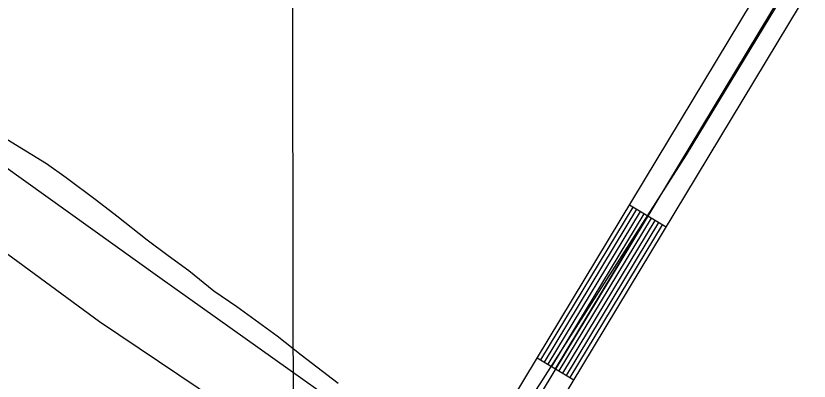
# Model space of a CAD drawing. Extents: x 3324104 to 3361979, y 612876 to 638273.
# Drawn here: x 3343790 to 3344346, y 634387 to 634643 of the extents above; entities that cross this region are included whole.
import ezdxf

# ---------------------------------------------------------------- set-up
doc = ezdxf.new("R2010")
doc.units = 0
for name, color, linetype in [('V-DTCH-CNTR', 7, 'Continuous'), ('V-GRID-MAJR', 7, 'Continuous'), ('V-ROAD-CNTR', 7, 'Continuous'), ('V-SITE-VEGE', 7, 'Continuous'), ('V-TOPO-SHOR', 7, 'Continuous')]:
    doc.layers.add(name, color=color, linetype=linetype)

msp = doc.modelspace()

# ---------------------------------------------------------------- linework, layer by layer
at = {"layer": 'V-DTCH-CNTR'}
for points in [[(3344106.417, 634307.1510000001), (3344157.5640000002, 634385.149), (3344259.95, 634545.5380000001), (3344363.339, 634715.889), (3344468.42, 634890.5970000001), (3344569.407, 635060.598), (3344584.4220000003, 635095.838), (3344622.585, 635197.654), (3344665.892, 635320.942), (3344722.341, 635480.694), (3344755.443, 635574.242), (3344778.8510000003, 635637.792)], [(3344106.417, 634307.1510000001), (3344050.921, 634345.848), (3343891.164, 634459.399), (3343764.08, 634550.306), (3343605.8310000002, 634659.434), (3343411.213, 634776.483), (3343304.576, 634852.185), (3343144.828, 634966.138), (3342980.988, 635075.382), (3342843.162, 635168.112), (3342677.9250000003, 635286.969), (3342633.115, 635321.0480000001), (3342647.8170000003, 635355.883), (3342695.765, 635471.885), (3342735.0700000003, 635575.688), (3342758.225, 635622.936)]]:
    msp.add_lwpolyline(points, dxfattribs=at)
at = {"layer": 'V-GRID-MAJR'}
msp.add_spline([(3344012.727, 618284.5), (3344002.154, 624342.3), (3343991.575, 630403.568), (3343980.9960000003, 636464.858), (3343980.99, 636468.302)], degree=3, dxfattribs=at)
at = {"layer": 'V-ROAD-CNTR'}
for p, q in [((3344220.095522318, 634510.5659522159), (3344245.777470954, 634495.0589832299)), ((3344155.4836515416, 634403.5601662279), (3344181.165600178, 634388.0531972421))]:
    msp.add_line(p, q, dxfattribs=at)
for points in [[(3344607.0207484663, 636472.421028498), (3344585.859790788, 636405.166163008), (3344348.7212650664, 635653.8746655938), (3344346.0582703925, 635628.99171536), (3344352.105258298, 635615.602742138), (3344361.823238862, 635602.2317688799), (3344382.178198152, 635598.0747771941), (3344707.867546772, 635625.54672225), (3344727.409507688, 635615.5887421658), (3344741.521479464, 635597.2827787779), (3344752.98845653, 635569.8258336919), (3344720.867520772, 635501.932969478), (3344632.73369704, 635253.625466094), (3344600.734761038, 635150.343672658), (3344589.78378294, 635093.795785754), (3344142.4796775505, 634353.00426734)], [(3344129.6387032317, 634360.7572518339), (3344575.5648113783, 635099.265774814), (3344586.1637901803, 635153.9996653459), (3344618.495725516, 635258.3554566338), (3344706.9845485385, 635507.663958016), (3344736.574489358, 635570.205832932), (3344728.4395056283, 635589.6847939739), (3344717.5915273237, 635603.7567658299), (3344704.867552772, 635610.240752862), (3344381.2901999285, 635582.9468074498), (3344353.11425628, 635588.7007959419), (3344339.0672843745, 635608.027757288), (3344330.7093010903, 635626.5337202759), (3344332.713297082, 635645.2516828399)], [(3344155.320651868, 634345.251282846), (3344604.0027545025, 635088.3257966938), (3344615.3057318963, 635146.68767997), (3344646.971668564, 635248.895475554), (3344734.750493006, 635496.2019809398), (3344769.402423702, 635569.4458344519), (3344754.6034533, 635604.880763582), (3344737.2274880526, 635627.4207185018), (3344727.8435068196, 635632.2027089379)], [(3344158.0516464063, 634402.0091693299), (3344222.663517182, 634509.014955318)], [(3344160.620641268, 634400.4581724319), (3344225.2325120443, 634507.4639584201)], [(3344163.1886361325, 634398.907175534), (3344227.8005069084, 634505.9129615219)], [(3344165.756630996, 634397.3571786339), (3344230.368501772, 634504.362964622)], [(3344168.3246258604, 634395.806181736), (3344232.9364966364, 634502.8119677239)], [(3344170.8926207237, 634394.2551848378), (3344235.5044915, 634501.2609708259)], [(3344173.4606155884, 634392.705187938), (3344238.0724863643, 634499.7109739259)], [(3344176.028610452, 634391.1541910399), (3344240.640481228, 634498.1599770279)], [(3344178.597605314, 634389.6031941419), (3344243.20947609, 634496.6089801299)]]:
    msp.add_lwpolyline(points, dxfattribs=at)
at = {"layer": 'V-SITE-VEGE'}
for p, q in [((3343783.988, 634556.528), (3343811.741, 634539.595)), ((3343811.741, 634539.595), (3343825.358, 634529.6599999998)), ((3343825.358, 634529.6599999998), (3343846.753, 634513.772)), ((3343846.753, 634513.772), (3343860.85, 634502.854)), ((3343860.85, 634502.854), (3343882.235, 634485.984)), ((3343882.235, 634485.984), (3343896.823, 634475.06)), ((3343896.823, 634475.06), (3343911.415, 634464.6279999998)), ((3343911.415, 634464.6279999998), (3343928.9050000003, 634450.2469999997)), ((3343928.9050000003, 634450.2469999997), (3343944.961, 634439.308)), ((3343944.961, 634439.308), (3343973.17, 634418.943)), ((3343973.17, 634418.943), (3343990.181, 634405.545)), ((3343990.181, 634405.545), (3344015.947, 634385.694))]:
    msp.add_line(p, q, dxfattribs=at)
at = {"layer": 'V-TOPO-SHOR'}
msp.add_lwpolyline([(3344474.041, 633989.606), (3344331.083, 634090.765), (3344221.824, 634168.962), (3344056.213, 634289.2760000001), (3343848.8710000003, 634428.743), (3343696.1950000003, 634540.439), (3343544.6180000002, 634647.7390000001), (3343367.509, 634769.485), (3343194.748, 634889.946), (3343034.381, 634995.045), (3342904.184, 635079.245), (3342790.614, 635160.313), (3342589.3140000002, 635308.621), (3342423.057, 635431.11), (3342367.497, 635473.208), (3342350.0500000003, 635475.162), (3342317.647, 635465.109), (3342281.328, 635457.916), (3342244.7090000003, 635455.503)], dxfattribs=at)

doc.saveas('drawing.dxf')
